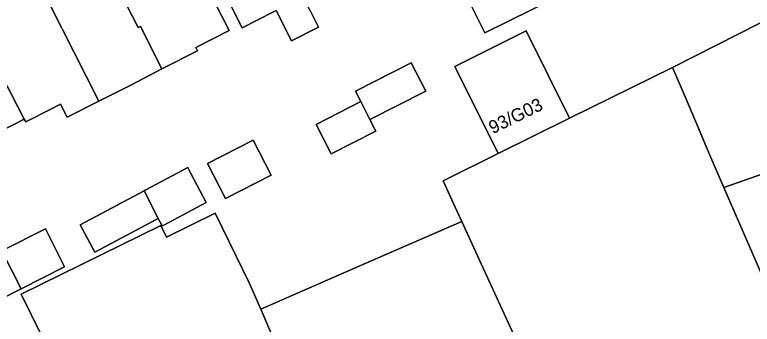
# Model space of a CAD drawing. Extents: x 158086 to 159499, y 382904 to 383981.
# Drawn here: x 158897.5 to 158953.9, y 383165.5 to 383189.2 of the extents above; entities that cross this region are included whole.
import ezdxf

# ---------------------------------------------------------------- set-up
doc = ezdxf.new("R2010")
doc.units = 0
for name, color, linetype in [('IMGEO_Erf', 7, 'Continuous'), ('IMGEO_Pand', 7, 'Continuous'), ('IMGEO_Pand_nummerreeks', 7, 'Continuous')]:
    doc.layers.add(name, color=color, linetype=linetype)

msp = doc.modelspace()

# ---------------------------------------------------------------- linework, layer by layer
at = {"layer": 'IMGEO_Erf'}
for points in [[(158891.196, 383156.515), (158899.184, 383160.496), (158901.092, 383161.447), (158897.978, 383167.788), (158908.666, 383173.037), (158909.107, 383172.139), (158912.826, 383173.965), (158915.457, 383168.606), (158916.311, 383166.642), (158924.709, 383170.295), (158931.701, 383173.336), (158931.332, 383174.141), (158930.271, 383176.45), (158934.478, 383178.529), (158931.303, 383184.932), (158931.168, 383185.203), (158936.642, 383187.918), (158939.952, 383181.235), (158947.827, 383185.128), (158959.542, 383191.092), (158957.677, 383194.726)], [(158917.287, 383189.371), (158914.893, 383188.161), (158913.276, 383191.353)], [(158912.385, 383190.902), (158913.884, 383187.942), (158911.344, 383186.659), (158911.48, 383186.389), (158908.744, 383185.007), (158906.361, 383183.773), (158903.913, 383182.537), (158901.487, 383181.312), (158900.986, 383182.306), (158900.774, 383182.199), (158900.333, 383181.976), (158898.316, 383180.957), (158898.209, 383181.162), (158895.489, 383179.789)], [(158920.112, 383189.428), (158920.733, 383188.198), (158918.653, 383187.148), (158917.481, 383189.469)]]:
    msp.add_lwpolyline(points, dxfattribs=at)
for points in [[(158933.886, 383192.913), (158936.942, 383194.428), (158938.371, 383191.544), (158938.908, 383190.462), (158933.457, 383187.76), (158931.491, 383191.726)], [(158923.966, 383182.508), (158923.563, 383183.297), (158927.837, 383185.479), (158928.939, 383183.32), (158924.666, 383181.137), (158925.118, 383180.251), (158921.704, 383178.508), (158920.552, 383180.764)], [(158915.735, 383179.556), (158917.104, 383176.875), (158913.604, 383175.088), (158912.235, 383177.769)], [(158912.141, 383174.791), (158908.931, 383173.09), (158908.764, 383173.001), (158908.46, 383173.575), (158903.603, 383171), (158902.494, 383173.092), (158907.375, 383175.679), (158907.516, 383175.754), (158910.729, 383177.457), (158910.932, 383177.073)], [(158896.486, 383171.099), (158899.834, 383172.778), (158901.297, 383169.86), (158897.966, 383168.19), (158894.614, 383166.51), (158893.151, 383169.427)]]:
    msp.add_lwpolyline(points, close=True, dxfattribs=at)
at = {"layer": 'IMGEO_Pand'}
for points in [[(158914.098, 383201.676), (158909.279, 383199.249), (158911.536, 383194.79), (158913.276, 383191.353), (158914.893, 383188.161), (158917.287, 383189.371), (158917.481, 383189.469), (158918.653, 383187.148), (158920.733, 383188.198), (158920.112, 383189.428), (158919.561, 383190.519), (158918.782, 383192.11)], [(158976.148, 383189.009), (158980.424, 383190.435), (158977.027, 383199.938), (158976.844, 383199.859), (158976.75, 383200.048), (158971.835, 383197.5), (158965.497, 383194.213), (158959.542, 383191.092), (158947.827, 383185.128), (158948.815, 383182.82), (158949.589, 383181.013), (158949.612, 383180.96), (158950.677, 383178.473), (158951.764, 383175.933), (158977.595, 383184.959)], [(158910.645, 383194.339), (158908.386, 383198.799), (158907.494, 383198.348), (158902.902, 383196.023), (158906.935, 383188.166), (158907.105, 383188.252), (158908.744, 383185.007), (158911.48, 383186.389), (158911.344, 383186.659), (158913.884, 383187.942), (158912.385, 383190.902)], [(158898.286, 383193.686), (158903.913, 383182.537), (158906.361, 383183.773), (158908.744, 383185.007), (158907.105, 383188.252), (158906.935, 383188.166), (158902.902, 383196.023)], [(158898.286, 383193.686), (158893.049, 383191.034), (158897.173, 383183.144), (158898.209, 383181.162), (158898.316, 383180.957), (158900.333, 383181.976), (158900.774, 383182.199), (158900.986, 383182.306), (158901.487, 383181.312), (158903.913, 383182.537)], [(158938.371, 383191.544), (158935.325, 383190.034), (158933.886, 383192.913), (158931.491, 383191.726), (158933.457, 383187.76), (158938.908, 383190.462)], [(158893.049, 383191.034), (158887.717, 383188.335), (158893.425, 383177.116), (158896.145, 383178.49), (158895.489, 383179.789), (158898.209, 383181.162), (158897.173, 383183.144)], [(158936.642, 383187.918), (158931.168, 383185.203), (158931.303, 383184.932), (158934.478, 383178.529), (158939.952, 383181.235)], [(158986.545, 383173.21), (158985.919, 383174.646), (158985.809, 383174.899), (158985.955, 383174.962), (158981.831, 383186.499), (158977.595, 383184.959), (158951.764, 383175.933), (158958.165, 383161.234), (158977.877, 383169.742)], [(158923.966, 383182.508), (158924.666, 383181.137), (158928.939, 383183.32), (158927.837, 383185.479), (158923.563, 383183.297)], [(158924.666, 383181.137), (158923.966, 383182.508), (158920.552, 383180.764), (158921.704, 383178.508), (158925.118, 383180.251)], [(158917.104, 383176.875), (158915.735, 383179.556), (158912.235, 383177.769), (158913.604, 383175.088)], [(158912.141, 383174.791), (158910.932, 383177.073), (158910.729, 383177.457), (158907.516, 383175.754), (158907.375, 383175.679), (158908.46, 383173.575), (158908.764, 383173.001), (158908.931, 383173.09)], [(158908.46, 383173.575), (158907.375, 383175.679), (158902.494, 383173.092), (158903.603, 383171)], [(158916.311, 383166.642), (158915.457, 383168.606), (158912.826, 383173.965), (158909.107, 383172.139), (158908.666, 383173.037), (158897.978, 383167.788), (158901.092, 383161.447), (158899.184, 383160.496), (158913.102, 383128.169), (158929.652, 383135.339)], [(158931.701, 383173.336), (158924.709, 383170.295), (158916.311, 383166.642), (158929.652, 383135.339), (158942.245, 383140.795), (158942.056, 383141.23), (158945.105, 383142.551), (158942.5, 383148.562), (158940.753, 383152.595), (158936.497, 383162.423), (158936.106, 383163.326), (158936.265, 383163.395), (158932.903, 383170.718)], [(158897.966, 383168.19), (158901.297, 383169.86), (158899.834, 383172.778), (158896.486, 383171.099)], [(158897.966, 383168.19), (158896.486, 383171.099), (158893.151, 383169.427), (158894.614, 383166.51)]]:
    msp.add_lwpolyline(points, close=True, dxfattribs=at)
msp.add_lwpolyline([(158958.165, 383161.234), (158951.764, 383175.933), (158950.677, 383178.473), (158949.612, 383180.96), (158949.589, 383181.013), (158948.815, 383182.82), (158947.827, 383185.128), (158939.952, 383181.235), (158934.478, 383178.529), (158930.271, 383176.45), (158931.332, 383174.141), (158931.701, 383173.336), (158932.903, 383170.718), (158936.265, 383163.395)], dxfattribs=at)

# ---------------------------------------------------------------- texts
at = {"layer": 'IMGEO_Pand_nummerreeks'}
msp.add_text('93/G03', height=1, rotation=26.1097, dxfattribs=at).set_placement((158934.067, 383180.01))

doc.saveas('drawing.dxf')
